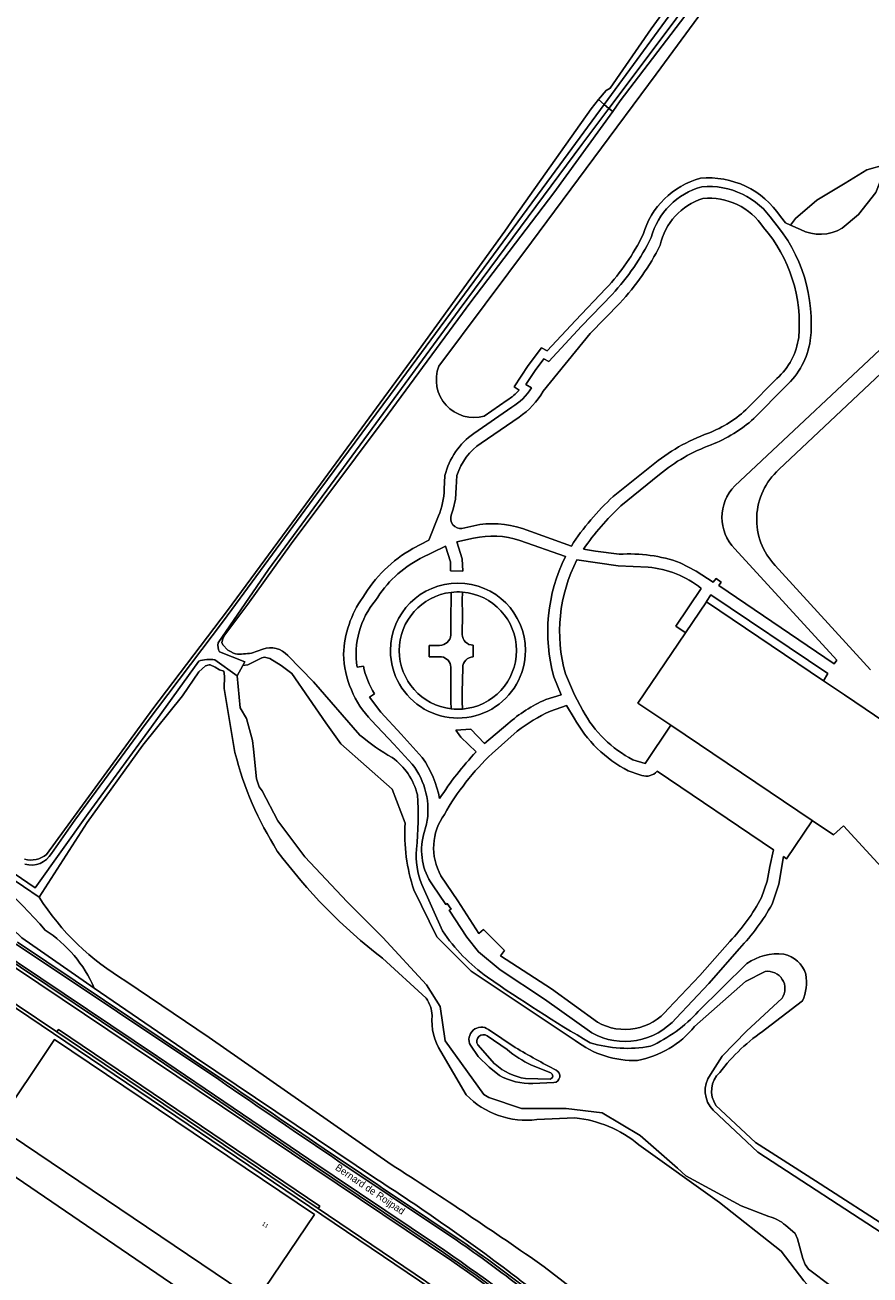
# Model space of a CAD drawing. Header units: metres. Extents: x 151448 to 154749, y 463108 to 465296.
# Tile 359 of 449: x 153544 to 153694, y 464640 to 464862. Entities that reach past the tile are written whole.
import ezdxf
from ezdxf.enums import TextEntityAlignment as Align

# ---------------------------------------------------------------- set-up
doc = ezdxf.new("R2010")
doc.units = ezdxf.units.M
for name, color, linetype, lineweight in [('B-PV-GK-KADEMUUR-G', 253, 'Continuous', 9), ('B-PV-GR-BEPLANTING_CULTUUR_BOSPLANTSOEN-GV', 253, 'Continuous', 9), ('B-PV-GR-BEPLANTING_CULTUUR_HEESTERS-GV', 253, 'Continuous', 9), ('B-PV-GR-BOS_LOOF-GV', 253, 'Continuous', 9), ('B-PV-GR-GRAS-GV', 253, 'Continuous', 9), ('B-PV-GR-GROENVOORZIENING-GV', 253, 'Continuous', 9), ('B-PV-GR-HAAG-GV', 253, 'Continuous', 9), ('B-PV-GW-TALUD_KRUIN-G', 253, 'Continuous', 9), ('B-PV-IE-TERREINAFSCHEIDING_KUNSTMATIG_HEKWERK-G', 253, 'Continuous', 9), ('B-PV-OG-BEBOUWING-GV', 1, 'Continuous', 9), ('B-PV-OG-BEBOUWING-T18', 2, 'Continuous', 9), ('B-PV-OG-TERREIN_BEGROEID-GV', 253, 'Continuous', 9), ('B-PV-OG-TERREIN_ERF-GV', 253, 'Continuous', 9), ('B-PV-OG-TERREIN_OEVER-GV', 253, 'Continuous', 9), ('B-PV-OG-TOPOGRAFIE-T18', 2, 'Continuous', 9), ('B-PV-OG-WATER-GV', 253, 'Continuous', 9), ('B-PV-OG-WATER_SLOOT-GV', 253, 'Continuous', 9), ('B-PV-VH-GESLOTENVERHARDING_ASFALT-GV', 253, 'Continuous', 9), ('B-PV-VH-HALFVERHARDING_GRASBETONSTEEN-GV', 253, 'Continuous', 9)]:
    doc.layers.add(name, color=color, linetype=linetype, lineweight=lineweight)
doc.styles.add('Drong', font='txt', dxfattribs={"height": 1.8})

msp = doc.modelspace()

# ---------------------------------------------------------------- linework, layer by layer
at = {"layer": 'B-PV-GK-KADEMUUR-G', "flags": 128}
msp.add_lwpolyline([(153519.96, 464672.794), (153593.238, 464622.83), (153598.294, 464619.579), (153601.866, 464617.189)], dxfattribs=at)
at = {"layer": 'B-PV-GR-BEPLANTING_CULTUUR_BOSPLANTSOEN-GV', "flags": 128}
for points in [[(153581.062, 464732.755), (153579.178, 464744.135), (153579.208, 464746.313), (153579.095, 464747.16), (153578.326, 464747.414), (153577.545, 464747.917), (153576.693, 464748.279), (153576.496, 464748.307), (153575.839, 464748.119), (153574.681, 464747.057), (153571.786, 464742.828), (153564.743, 464734.091), (153554.888, 464720.37), (153546.377, 464707.166)], [(153614.939, 464689.281), (153607.183, 464696.359)], [(153561.765, 464692.32), (153576.499, 464682.337), (153608.701, 464659.887)], [(153622.004, 464672.211), (153617.522, 464679.852)], [(153641.267, 464668.108), (153634.526, 464667.824)], [(153693.44, 464626.559), (153681.809, 464639.254), (153677.749, 464644.498), (153666.852, 464653.123), (153652.546, 464663.371)], [(153635.833, 464641.748), (153671.075, 464614.525), (153707.913, 464586.245), (153756.837, 464547.687), (153766.68, 464539.287), (153773.169, 464533.961), (153775.472, 464538.032), (153785.823, 464533.121), (153824.01, 464558.369), (153824.231, 464558.035), (153825.89, 464559.121), (153823.108, 464559.769), (153817.522, 464560.612), (153808.817, 464555.036)]]:
    msp.add_lwpolyline(points, dxfattribs=at)
at = {"layer": 'B-PV-GR-BEPLANTING_CULTUUR_BOSPLANTSOEN-GV'}
for points in [[(153588.563, 464715.348, -0.0787942), (153581.062, 464732.755)], [(153607.183, 464696.359, -0.0693731), (153588.563, 464715.348)], [(153546.377, 464707.166, 0.116558), (153561.765, 464692.32)], [(153615.976, 464686.224, 0.1426387), (153614.939, 464689.281)], [(153617.522, 464679.852, -0.1666787), (153615.976, 464686.224)], [(153634.526, 464667.824, -0.2377246), (153622.004, 464672.211)], [(153652.546, 464663.371, 0.1491573), (153641.267, 464668.108)], [(153608.701, 464659.887, -0.0102232), (153635.833, 464641.748)]]:
    msp.add_lwpolyline(points, format="xyb", dxfattribs=at)
at = {"layer": 'B-PV-GR-BEPLANTING_CULTUUR_HEESTERS-GV', "flags": 128}
msp.add_lwpolyline([(153688.582, 464825.565), (153691.483, 464827.989), (153694.515, 464831.927), (153695.944, 464835.477), (153696.28, 464836.883), (153692.957, 464835.9), (153689.101, 464833.555), (153684.102, 464830.516), (153680.337, 464827.303), (153679.448, 464826.148), (153681.22, 464825.348)], dxfattribs=at)
at = {"layer": 'B-PV-GR-BEPLANTING_CULTUUR_HEESTERS-GV'}
msp.add_lwpolyline([(153681.22, 464825.348, 0.2563177), (153688.582, 464825.565)], format="xyb", dxfattribs=at)
at = {"layer": 'B-PV-GR-BOS_LOOF-GV', "flags": 128}
for points in [[(153727.446, 464950.187), (153716.945, 464935.371), (153705.656, 464917.298), (153699.503, 464909.351), (153672.038, 464875.228), (153655.652, 464852.839), (153633.579, 464823.13), (153617.173, 464801.161)], [(153677.642, 464827.674), (153678.535, 464826.56), (153679.448, 464826.148), (153680.337, 464827.303), (153684.102, 464830.516), (153689.101, 464833.555), (153692.957, 464835.9), (153696.28, 464836.883), (153696.853, 464839.286), (153700.117, 464847.532), (153707.089, 464860.041), (153710.337, 464862.075), (153714.711, 464860.82), (153718.119, 464858.687), (153713.239, 464852.943), (153705.531, 464840.754), (153705.531, 464835.516), (153708.346, 464831.231), (153713.759, 464828.591), (153718.219, 464828.418), (153738.325, 464847.624), (153749.454, 464858.142), (153752.746, 464861.778)], [(153631.407, 464796.919), (153630.489, 464797.497), (153633.007, 464801.26), (153635.348, 464804.41), (153636.341, 464803.85), (153641.332, 464809.248), (153646.751, 464814.9)], [(153625.206, 464792.337), (153629.277, 464795.155)]]:
    msp.add_lwpolyline(points, dxfattribs=at)
at = {"layer": 'B-PV-GR-BOS_LOOF-GV'}
for points in [[(153653.328, 464824.45, -0.2627439), (153663.469, 464834.416)], [(153663.469, 464834.416, -0.2763051), (153677.642, 464827.674)], [(153646.751, 464814.9, 0.0737473), (153653.328, 464824.45)], [(153617.173, 464801.161, 0.6209286), (153625.206, 464792.337)], [(153629.277, 464795.155, 0.0739822), (153631.407, 464796.919)]]:
    msp.add_lwpolyline(points, format="xyb", dxfattribs=at)
at = {"layer": 'B-PV-GR-GRAS-GV', "flags": 128}
for points in [[(153465.585, 464742.146), (153519.527, 464718.121), (153534.92, 464708.007), (153543.342, 464699.992), (153556.159, 464691.095)], [(153629.259, 464680.202), (153625.718, 464682.634)], [(153624.053, 464681.034), (153626.998, 464677.685), (153627.117, 464677.596)], [(153636.981, 464676.067), (153633.549, 464677.46)], [(153632.491, 464675.072), (153636.885, 464674.99)]]:
    msp.add_lwpolyline(points, dxfattribs=at)
at = {"layer": 'B-PV-GR-GRAS-GV'}
for points in [[(153547.485, 464701.361, 0.0757373), (153529.785, 464716.563)], [(153556.159, 464691.095, 0.1446748), (153547.485, 464701.361)], [(153625.718, 464682.634, 0.7984076), (153624.053, 464681.034)], [(153633.549, 464677.46, -0.0609178), (153629.259, 464680.202)], [(153627.117, 464677.596, 0.1339484), (153632.491, 464675.072)], [(153636.885, 464674.99, 0.7258719), (153636.981, 464676.067)]]:
    msp.add_lwpolyline(points, format="xyb", dxfattribs=at)
at = {"layer": 'B-PV-GR-GROENVOORZIENING-GV'}
for points in [[(153663.91, 464830.858, 0.2684115), (153656.357, 464822.577)], [(153674.658, 464825.717, 0.2738292), (153663.91, 464830.858)], [(153680.876, 464806.255, 0.2038882), (153674.658, 464825.717)], [(153656.357, 464822.577, -0.0740865), (153649.195, 464812.342)], [(153677.026, 464799.001, 0.181176), (153680.876, 464806.255)], [(153635.627, 464796.716, -0.1105818), (153631.36, 464792.148)], [(153664.89, 464789.311, 0.1020191), (153671.9, 464793.798)], [(153624.649, 464787.545, 0.1700612), (153620.362, 464781.812)], [(153654.839, 464783.541, -0.0865395), (153664.89, 464789.311)], [(153640.628, 464769.332, -0.0631713), (153648.048, 464778.092)], [(153619.346, 464774.803, 0.544784), (153621.261, 464772.452)], [(153623.331, 464772.913, -0.137541), (153631.976, 464772.402)]]:
    msp.add_lwpolyline(points, format="xyb", dxfattribs=at)
at = {"layer": 'B-PV-GR-GROENVOORZIENING-GV', "flags": 128}
for points in [[(153649.195, 464812.342), (153643.938, 464806.92), (153635.627, 464796.716)], [(153671.9, 464793.798), (153677.026, 464799.001)], [(153631.36, 464792.148), (153624.649, 464787.545)], [(153648.048, 464778.092), (153654.839, 464783.541)], [(153620.362, 464781.812), (153620.249, 464779.709), (153620.109, 464777.629), (153619.692, 464775.846), (153619.346, 464774.803)], [(153621.261, 464772.452), (153623.331, 464772.913)], [(153631.976, 464772.402), (153640.628, 464769.332)]]:
    msp.add_lwpolyline(points, dxfattribs=at)
msp.add_lwpolyline([(153549.538, 464683.324), (153595.796, 464652.066), (153596.076, 464652.48), (153549.818, 464683.738)], close=True, dxfattribs=at)
at = {"layer": 'B-PV-GR-HAAG-GV', "flags": 128}
msp.add_lwpolyline([(153549.538, 464683.324), (153595.796, 464652.066), (153596.076, 464652.48), (153549.818, 464683.738)], close=True, dxfattribs=at)
at = {"layer": 'B-PV-GW-TALUD_KRUIN-G'}
for points in [[(153529.785, 464716.563, -0.0757373), (153547.485, 464701.361)], [(153547.485, 464701.361, -0.1446748), (153556.159, 464691.095)], [(153606.132, 464657.254, -0.0222376), (153632.545, 464638.615)], [(153641.113, 464626.192, 0.0215156), (153619.48, 464642.818)]]:
    msp.add_lwpolyline(points, format="xyb", dxfattribs=at)
at = {"layer": 'B-PV-GW-TALUD_KRUIN-G', "flags": 128}
for points in [[(153619.48, 464642.818), (153538.2, 464697.329)], [(153556.159, 464691.095), (153574.06, 464678.81), (153606.132, 464657.254)]]:
    msp.add_lwpolyline(points, dxfattribs=at)
at = {"layer": 'B-PV-IE-TERREINAFSCHEIDING_KUNSTMATIG_HEKWERK-G', "flags": 128}
for points in [[(153549.538, 464683.324), (153535.411, 464692.807), (153533.615, 464693.914)], [(153595.796, 464652.066), (153549.538, 464683.324)], [(153616.56, 464637.897), (153614.804, 464639.235), (153595.796, 464652.066)]]:
    msp.add_lwpolyline(points, dxfattribs=at)
at = {"layer": 'B-PV-OG-BEBOUWING-GV', "flags": 128}
msp.add_lwpolyline([(153697.944, 464736.934), (153688.99, 464742.963), (153685.252, 464745.485), (153664.529, 464759.466), (153660.825, 464753.984), (153652.418, 464741.54), (153658.219, 464737.632), (153683.287, 464720.746), (153687.041, 464718.217), (153688.838, 464719.827), (153724.315, 464681.179)], dxfattribs=at)
msp.add_lwpolyline([(153549.123, 464681.996), (153538.824, 464666.715), (153584.844, 464635.715), (153595.151, 464651.008)], close=True, dxfattribs=at)
at = {"layer": 'B-PV-OG-TERREIN_BEGROEID-GV', "flags": 128}
for points in [[(153750.268, 464983.765), (153738.137, 464967.634), (153729.124, 464954.815), (153728.801, 464954.406), (153716.074, 464938.268), (153701.953, 464918.948), (153688.81, 464900.793), (153677.015, 464885.614), (153664.914, 464868.673), (153649.298, 464848.105), (153647.945, 464846.238), (153637.505, 464831.838), (153622.807, 464812.574), (153608.212, 464792.662), (153591.024, 464769.707), (153583.34, 464759.047), (153579.28, 464753.615), (153578.904, 464752.911), (153578.761, 464752.249), (153578.901, 464751.819), (153579.773, 464750.921), (153580.252, 464750.645), (153580.829, 464750.383), (153581.169, 464750.22)], [(153617.173, 464801.161), (153633.579, 464823.13), (153655.652, 464852.839), (153672.038, 464875.228), (153699.503, 464909.351), (153705.656, 464917.298), (153716.945, 464935.371), (153727.446, 464950.187)], [(153754.134, 464860.505), (153762.625, 464875.256), (153761.881, 464875.976), (153752.746, 464861.778), (153749.454, 464858.142), (153738.325, 464847.624), (153718.219, 464828.418), (153713.759, 464828.591), (153708.346, 464831.231), (153705.531, 464835.516), (153705.531, 464840.754), (153713.239, 464852.943), (153718.119, 464858.687), (153714.711, 464860.82), (153710.337, 464862.075), (153707.089, 464860.041), (153700.117, 464847.532), (153696.853, 464839.286), (153696.28, 464836.883), (153695.944, 464835.477), (153694.515, 464831.927), (153691.483, 464827.989), (153688.582, 464825.565)], [(153669.581, 464779.962), (153698.994, 464807.605), (153704.166, 464812.656), (153710.265, 464818.712), (153751.018, 464856.646)], [(153681.22, 464825.348), (153679.448, 464826.148), (153678.535, 464826.56), (153677.642, 464827.674)], [(153646.751, 464814.9), (153641.332, 464809.248), (153636.341, 464803.85), (153635.348, 464804.41), (153633.007, 464801.26), (153630.489, 464797.497), (153631.407, 464796.919)], [(153633.588, 464797.317), (153632.593, 464797.944), (153634.233, 464800.395), (153635.763, 464802.454), (153636.638, 464801.961), (153642.424, 464808.22), (153647.841, 464813.869)], [(153678.614, 464797.641), (153672.94, 464791.891)], [(153629.277, 464795.155), (153625.206, 464792.337)], [(153623.363, 464789.236), (153630.094, 464793.896)], [(153618.123, 464779.392), (153618.227, 464781.804)], [(153656.235, 464781.994), (153649.398, 464776.418)], [(153612.573, 464768.878), (153615.387, 464770.372), (153617.094, 464774.647)], [(153642.782, 464768.778), (153644.891, 464768.395), (153649.119, 464767.863)], [(153659.913, 464766.377), (153662.7, 464764.871), (153665.758, 464762.91), (153666.283, 464763.589), (153667.149, 464762.948), (153666.757, 464762.34), (153687.151, 464748.496), (153687.612, 464749.129), (153669.578, 464768.85)], [(153584.009, 464750.352), (153586.016, 464751.094)], [(153590.397, 464749.957), (153594.957, 464745.293), (153603.18, 464735.838)], [(153612.467, 464730.722), (153609.199, 464734.264), (153605.25, 464738.464)], [(153546.377, 464707.166), (153529.67, 464718.532), (153509.672, 464731.731), (153529.785, 464716.563)], [(153614.432, 464718.202), (153615.005, 464720.075)], [(153666.232, 464670.328), (153673.203, 464663.77), (153683.866, 464656.996), (153697.937, 464647.913), (153704.321, 464653.807), (153724.901, 464672.86), (153720.513, 464677.715), (153724.266, 464681.134), (153724.315, 464681.179), (153688.838, 464719.827), (153687.041, 464718.217), (153683.287, 464720.746), (153683.248, 464720.688), (153678.742, 464713.98), (153678.182, 464714.35), (153677.365, 464709.47), (153676.17, 464705.928)], [(153614.123, 464709.432), (153617.784, 464701.195)], [(153644.261, 464683.166), (153635.896, 464689.141), (153627.996, 464694.32), (153624.166, 464697.487), (153622.09, 464700.104), (153619.011, 464704.891), (153619.318, 464705.081), (153618.658, 464706.056), (153618.388, 464705.872), (153616.021, 464709.382)], [(153523.87, 464700.369), (153533.615, 464693.914), (153535.411, 464692.807), (153549.538, 464683.324), (153549.818, 464683.738), (153596.076, 464652.48), (153595.796, 464652.066), (153614.804, 464639.235), (153616.56, 464637.897), (153618.112, 464637.836), (153640.718, 464621.789), (153664.04, 464605.468)], [(153542.547, 464699.197), (153578.408, 464675.214)], [(153556.159, 464691.095), (153543.342, 464699.992)], [(153616.515, 464645.299), (153593.932, 464660.479), (153567.125, 464678.663), (153538.169, 464698.029), (153537.947, 464698.177)], [(153619.48, 464642.818), (153538.2, 464697.329)], [(153538.2, 464697.329), (153619.48, 464642.818)], [(153670.395, 464698.118), (153664.98, 464691.91), (153659.181, 464685.771)], [(153663.094, 464686.958), (153671.71, 464695.437)], [(153556.159, 464691.095), (153574.06, 464678.81), (153606.132, 464657.254)], [(153606.132, 464657.254), (153574.06, 464678.81), (153556.159, 464691.095)], [(153608.701, 464659.887), (153576.499, 464682.337), (153561.765, 464692.32)], [(153681.535, 464688.803), (153675.029, 464683.797)], [(153779.675, 464530.777), (153773.169, 464533.961), (153766.68, 464539.287), (153756.837, 464547.687), (153707.913, 464586.245), (153671.075, 464614.525), (153635.833, 464641.748)]]:
    msp.add_lwpolyline(points, dxfattribs=at)
at = {"layer": 'B-PV-OG-TERREIN_BEGROEID-GV'}
for points in [[(153663.469, 464834.416, 0.2627439), (153653.328, 464824.45)], [(153677.642, 464827.674, 0.2763051), (153663.469, 464834.416)], [(153654.735, 464823.913, -0.2627199), (153663.737, 464832.934)], [(153663.737, 464832.934, -0.2738641), (153676.394, 464826.842)], [(153676.394, 464826.842, -0.2092233), (153682.934, 464805.677)], [(153688.582, 464825.565, -0.2563177), (153681.22, 464825.348)], [(153653.328, 464824.45, -0.0737473), (153646.751, 464814.9)], [(153647.841, 464813.869, 0.074635), (153654.735, 464823.913)], [(153682.934, 464805.677, -0.1699677), (153678.614, 464797.641)], [(153625.206, 464792.337, -0.6209286), (153617.173, 464801.161)], [(153631.407, 464796.919, -0.0739822), (153629.277, 464795.155)], [(153630.094, 464793.896, 0.1138086), (153633.588, 464797.317)], [(153672.94, 464791.891, -0.0922223), (153665.369, 464787.243)], [(153618.227, 464781.804, -0.1852141), (153623.363, 464789.236)], [(153665.369, 464787.243, 0.0843594), (153656.235, 464781.994)], [(153617.094, 464774.647, 0.0904095), (153618.123, 464779.392)], [(153669.578, 464768.85, -0.413337), (153669.581, 464779.962)], [(153649.398, 464776.418, 0.055272), (153642.782, 464768.778)], [(153603.688, 464760.194, -0.1330186), (153612.573, 464768.878)], [(153649.119, 464767.863, -0.1030316), (153659.913, 464766.377)], [(153600.3, 464750.19, -0.1469462), (153603.688, 464760.194)], [(153581.169, 464750.22, 0.0387796), (153584.009, 464750.352)], [(153586.016, 464751.094, -0.2992887), (153590.397, 464749.957)], [(153605.25, 464738.464, -0.1885029), (153600.3, 464750.19)], [(153603.18, 464735.838, 0.0437203), (153608.897, 464731.9)], [(153608.897, 464731.9, -0.1765859), (153613.358, 464725.302)], [(153615.005, 464720.075, 0.2143544), (153612.467, 464730.722)], [(153613.358, 464725.302, -0.0447706), (153613.193, 464715.673)], [(153616.021, 464709.382, -0.2164414), (153614.432, 464718.202)], [(153529.785, 464716.563, -0.0757373), (153547.485, 464701.361)], [(153613.193, 464715.673, 0.1132584), (153614.123, 464709.432)], [(153561.765, 464692.32, -0.116558), (153546.377, 464707.166)], [(153676.17, 464705.928, -0.0635445), (153670.395, 464698.118)], [(153547.485, 464701.361, -0.1446748), (153556.159, 464691.095)], [(153617.784, 464701.195, 0.0851013), (153625.77, 464693.011)], [(153671.71, 464695.437, -0.176762), (153678.229, 464697.099)], [(153678.229, 464697.099, -0.2801225), (153682.12, 464693.528)], [(153625.77, 464693.011, 0.0180518), (153643.943, 464681.414)], [(153682.12, 464693.528, -0.149354), (153681.535, 464688.803)], [(153659.181, 464685.771, -0.3536937), (153644.261, 464683.166)], [(153654.612, 464680.778, 0.1038793), (153663.094, 464686.958)], [(153675.029, 464683.797, 0.0820752), (153666.91, 464676.148)], [(153643.943, 464681.414, 0.119395), (153654.612, 464680.778)], [(153578.408, 464675.214, 0.0032994), (153620.697, 464646.659)], [(153666.91, 464676.148, 0.377544), (153666.232, 464670.328)], [(153635.833, 464641.748, 0.0102232), (153608.701, 464659.887)], [(153606.132, 464657.254, -0.0222376), (153632.545, 464638.615)], [(153632.545, 464638.615, 0.0222376), (153606.132, 464657.254)], [(153620.697, 464646.659, -0.0135801), (153632.156, 464638.299)], [(153639.218, 464628.505, 0.0202769), (153616.515, 464645.299)], [(153641.113, 464626.192, 0.0215156), (153619.48, 464642.818)], [(153619.48, 464642.818, -0.0215156), (153641.113, 464626.192)]]:
    msp.add_lwpolyline(points, format="xyb", dxfattribs=at)
at = {"layer": 'B-PV-OG-TERREIN_ERF-GV', "flags": 128}
for points in [[(153645.456, 464848.334), (153646.78, 464849.933), (153647.507, 464850.389), (153654.739, 464860.846), (153666.2, 464876.67)], [(153751.018, 464856.646), (153710.265, 464818.712), (153704.166, 464812.656), (153698.994, 464807.605), (153669.581, 464779.962)], [(153547.698, 464714.74), (153566.549, 464740.542), (153579.73, 464757.919), (153593.592, 464776.754), (153612.8, 464802.873), (153628.839, 464825.053), (153630.558, 464827.508), (153644.135, 464846.739), (153645.456, 464848.334)], [(153647.841, 464813.869), (153642.424, 464808.22), (153636.638, 464801.961), (153635.763, 464802.454), (153634.233, 464800.395), (153632.593, 464797.944), (153633.588, 464797.317)], [(153635.627, 464796.716), (153643.938, 464806.92), (153649.195, 464812.342)], [(153703.517, 464807.468), (153677.368, 464782.856)], [(153677.368, 464782.856), (153703.517, 464807.468)], [(153677.026, 464799.001), (153671.9, 464793.798)], [(153672.94, 464791.891), (153678.614, 464797.641)], [(153630.094, 464793.896), (153623.363, 464789.236)], [(153624.649, 464787.545), (153631.36, 464792.148)], [(153663.622, 464761.807), (153659.112, 464755.155), (153660.768, 464754.023), (153660.825, 464753.984), (153664.529, 464759.466), (153664.537, 464759.522), (153665.346, 464760.7), (153686.009, 464746.757), (153685.252, 464745.485), (153688.99, 464742.963), (153697.944, 464736.934), (153696.967, 464735.483), (153699.206, 464733.975), (153700.203, 464735.409), (153703.54, 464733.162), (153708.374, 464737.596), (153708.341, 464737.633), (153706.84, 464739.314), (153756.111, 464784.643), (153748.679, 464792.779), (153736.342, 464781.474)], [(153654.839, 464783.541), (153648.048, 464778.092)], [(153618.227, 464781.804), (153618.123, 464779.392)], [(153619.346, 464774.803), (153619.692, 464775.846), (153620.109, 464777.629), (153620.249, 464779.709), (153620.362, 464781.812)], [(153649.398, 464776.418), (153656.235, 464781.994)], [(153617.094, 464774.647), (153615.387, 464770.372), (153612.573, 464768.878)], [(153623.331, 464772.913), (153621.261, 464772.452)], [(153640.628, 464769.332), (153631.976, 464772.402)], [(153623.312, 464770.728), (153620.33, 464770.062), (153621.296, 464767.05), (153621.382, 464764.906), (153619.245, 464764.951), (153619.23, 464766.549), (153618.344, 464769.315), (153613.838, 464767.119)], [(153613.838, 464767.119), (153618.344, 464769.315), (153619.23, 464766.549), (153619.245, 464764.951), (153621.382, 464764.906), (153621.296, 464767.05), (153620.33, 464770.062), (153623.312, 464770.728)], [(153639.575, 464767.472), (153631.494, 464770.325)], [(153631.494, 464770.325), (153639.575, 464767.472)], [(153649.119, 464767.863), (153644.891, 464768.395), (153642.782, 464768.778)], [(153669.578, 464768.85), (153687.612, 464749.129), (153687.151, 464748.496), (153666.757, 464762.34), (153667.149, 464762.948), (153666.283, 464763.589), (153665.758, 464762.91), (153662.7, 464764.871), (153659.913, 464766.377)], [(153654.229, 464765.583), (153648.9, 464765.805), (153641.611, 464766.876)], [(153641.611, 464766.876), (153648.9, 464765.805), (153654.229, 464765.583)], [(153676.705, 464765.907), (153693.572, 464747.44)], [(153693.572, 464747.44), (153676.705, 464765.907)], [(153619.335, 464761.128), (153619.333, 464759.775), (153619.304, 464757.266), (153619.304, 464753.583)], [(153619.304, 464753.583), (153619.304, 464757.266), (153619.333, 464759.775), (153619.335, 464761.128)], [(153621.305, 464753.695), (153621.33, 464757.264), (153621.317, 464759.772), (153621.339, 464761.165)], [(153621.339, 464761.165), (153621.317, 464759.772), (153621.33, 464757.264), (153621.305, 464753.695)], [(153651.529, 464731.502), (153653.704, 464730.842), (153658.219, 464737.632), (153652.418, 464741.54), (153660.825, 464753.984), (153660.768, 464754.023), (153659.112, 464755.155), (153663.622, 464761.807)], [(153617.281, 464751.749), (153615.435, 464751.741), (153615.424, 464749.737), (153617.625, 464749.728)], [(153617.625, 464749.728), (153615.424, 464749.737), (153615.435, 464751.741), (153617.281, 464751.749)], [(153623.24, 464749.713), (153623.245, 464751.765)], [(153623.245, 464751.765), (153623.24, 464749.713)], [(153602.694, 464747.868), (153603.822, 464748.081)], [(153603.822, 464748.081), (153602.694, 464747.868)], [(153619.307, 464747.883), (153619.294, 464743.47), (153619.306, 464741.797), (153619.345, 464740.514)], [(153619.345, 464740.514), (153619.306, 464741.797), (153619.294, 464743.47), (153619.307, 464747.883)], [(153621.358, 464740.479), (153621.299, 464741.797), (153621.318, 464743.461), (153621.386, 464747.781)], [(153621.386, 464747.781), (153621.318, 464743.461), (153621.299, 464741.797), (153621.358, 464740.479)], [(153636.087, 464742.165), (153638.832, 464742.991), (153637.532, 464746.172)], [(153637.532, 464746.172), (153638.832, 464742.991), (153636.087, 464742.165)], [(153639.562, 464746.726), (153641.192, 464743.017), (153642.687, 464740.2)], [(153642.687, 464740.2), (153641.192, 464743.017), (153639.562, 464746.726)], [(153605.787, 464743.185), (153604.877, 464742.591), (153606.877, 464739.918), (153610.49, 464736.039), (153614.23, 464731.871)], [(153614.23, 464731.871), (153610.49, 464736.039), (153606.877, 464739.918), (153604.877, 464742.591), (153605.787, 464743.185)], [(153641.111, 464738.877), (153639.746, 464741.105), (153636.904, 464740.075)], [(153636.904, 464740.075), (153639.746, 464741.105), (153641.111, 464738.877)], [(153605.25, 464738.464), (153609.199, 464734.264), (153612.467, 464730.722)], [(153623.778, 464732.906), (153621.028, 464735.516), (153620.161, 464736.725), (153622.8, 464736.924), (153625.26, 464734.354), (153629.388, 464737.875)], [(153629.388, 464737.875), (153625.26, 464734.354), (153622.8, 464736.924), (153620.161, 464736.725), (153621.028, 464735.516), (153623.778, 464732.906)], [(153676.17, 464705.928), (153677.365, 464709.47), (153678.182, 464714.35), (153678.742, 464713.98), (153683.248, 464720.688), (153683.287, 464720.746), (153658.219, 464737.632), (153653.704, 464730.842), (153651.529, 464731.502)], [(153631.054, 464736.58), (153626.587, 464732.61)], [(153626.587, 464732.61), (153631.054, 464736.58)], [(153652.763, 464728.859), (153650.698, 464729.523)], [(153650.698, 464729.523), (153652.763, 464728.859)], [(153674.296, 464707.106), (153675.322, 464709.996), (153675.74, 464712.617), (153676.418, 464715.54), (153655.832, 464729.456), (153655.538, 464729.195)], [(153655.538, 464729.195), (153655.832, 464729.456), (153676.418, 464715.54), (153675.74, 464712.617), (153675.322, 464709.996), (153674.296, 464707.106)], [(153615.005, 464720.075), (153614.432, 464718.202)], [(153617.534, 464710.963), (153620.532, 464706.529), (153624.258, 464700.742), (153625.07, 464701.462), (153628.765, 464697.726), (153628.07, 464696.795), (153637.128, 464690.942), (153645.232, 464685.077)], [(153645.232, 464685.077), (153637.128, 464690.942), (153628.07, 464696.795), (153628.765, 464697.726), (153625.07, 464701.462), (153624.258, 464700.742), (153620.532, 464706.529), (153617.534, 464710.963)], [(153616.021, 464709.382), (153618.388, 464705.872), (153618.658, 464706.056), (153619.318, 464705.081), (153619.011, 464704.891), (153622.09, 464700.104), (153624.166, 464697.487), (153627.996, 464694.32), (153635.896, 464689.141), (153644.261, 464683.166)], [(153657.752, 464687.412), (153663.392, 464693.336), (153668.709, 464699.353)], [(153668.709, 464699.353), (153663.392, 464693.336), (153657.752, 464687.412)], [(153659.181, 464685.771), (153664.98, 464691.91), (153670.395, 464698.118)]]:
    msp.add_lwpolyline(points, dxfattribs=at)
at = {"layer": 'B-PV-OG-TERREIN_ERF-GV'}
for points in [[(153663.737, 464832.934, 0.2627199), (153654.735, 464823.913)], [(153676.394, 464826.842, 0.2738641), (153663.737, 464832.934)], [(153656.357, 464822.577, -0.2684115), (153663.91, 464830.858)], [(153663.91, 464830.858, -0.2738292), (153674.658, 464825.717)], [(153674.658, 464825.717, -0.2038882), (153680.876, 464806.255)], [(153682.934, 464805.677, 0.2092233), (153676.394, 464826.842)], [(153654.735, 464823.913, -0.074635), (153647.841, 464813.869)], [(153649.195, 464812.342, 0.0740865), (153656.357, 464822.577)], [(153680.876, 464806.255, -0.181176), (153677.026, 464799.001)], [(153678.614, 464797.641, 0.1699677), (153682.934, 464805.677)], [(153633.588, 464797.317, -0.1138086), (153630.094, 464793.896)], [(153631.36, 464792.148, 0.1105818), (153635.627, 464796.716)], [(153671.9, 464793.798, -0.1020191), (153664.89, 464789.311)], [(153665.369, 464787.243, 0.0922223), (153672.94, 464791.891)], [(153623.363, 464789.236, 0.1852141), (153618.227, 464781.804)], [(153620.362, 464781.812, -0.1700612), (153624.649, 464787.545)], [(153664.89, 464789.311, 0.0865395), (153654.839, 464783.541)], [(153656.235, 464781.994, -0.0843594), (153665.369, 464787.243)], [(153677.368, 464782.856, 0.4233296), (153676.705, 464765.907)], [(153676.705, 464765.907, -0.4233296), (153677.368, 464782.856)], [(153618.123, 464779.392, -0.0904095), (153617.094, 464774.647)], [(153669.581, 464779.962, 0.413337), (153669.578, 464768.85)], [(153648.048, 464778.092, 0.0631713), (153640.628, 464769.332)], [(153621.261, 464772.452, -0.544784), (153619.346, 464774.803)], [(153642.782, 464768.778, -0.055272), (153649.398, 464776.418)], [(153631.976, 464772.402, 0.137541), (153623.331, 464772.913)], [(153631.494, 464770.325, 0.1330992), (153623.312, 464770.728)], [(153623.312, 464770.728, -0.1330992), (153631.494, 464770.325)], [(153612.573, 464768.878, 0.1330186), (153603.688, 464760.194)], [(153659.913, 464766.377, 0.1030316), (153649.119, 464767.863)], [(153613.838, 464767.119, 0.1317578), (153605.966, 464759.705)], [(153605.966, 464759.705, -0.1317578), (153613.838, 464767.119)], [(153637.532, 464746.172, -0.1852095), (153639.575, 464767.472)], [(153639.575, 464767.472, 0.1852095), (153637.532, 464746.172)], [(153641.611, 464766.876, 0.1881415), (153639.562, 464746.726)], [(153639.562, 464746.726, -0.1881415), (153641.611, 464766.876)], [(153663.622, 464761.807, 0.1511822), (153654.229, 464765.583)], [(153654.229, 464765.583, -0.1511822), (153663.622, 464761.807)], [(153608.599, 464750.829, -1), (153632.499, 464750.829)], [(153632.499, 464750.829, 1), (153608.599, 464750.829)], [(153619.345, 464740.514, -0.8910449), (153619.335, 464761.128)], [(153619.335, 464761.128, 0.8910449), (153619.345, 464740.514)], [(153621.339, 464761.165, 0.0484051), (153619.335, 464761.128)], [(153619.335, 464761.128, -0.0484051), (153621.339, 464761.165)], [(153621.358, 464740.479, 0.9240549), (153621.339, 464761.165)], [(153621.339, 464761.165, -0.9240549), (153621.358, 464740.479)], [(153603.688, 464760.194, 0.1469462), (153600.3, 464750.19)], [(153605.966, 464759.705, 0.2164575), (153602.694, 464747.868)], [(153602.694, 464747.868, -0.2164575), (153605.966, 464759.705)], [(153619.304, 464753.583, -0.3829227), (153617.281, 464751.749)], [(153617.281, 464751.749, 0.3829227), (153619.304, 464753.583)], [(153623.245, 464751.765, -0.4), (153621.305, 464753.695)], [(153621.305, 464753.695, 0.4), (153623.245, 464751.765)], [(153600.3, 464750.19, 0.1885029), (153605.25, 464738.464)], [(153632.499, 464750.829, -1.0000837), (153608.599, 464750.829)], [(153608.599, 464750.829, 1.0000837), (153632.499, 464750.829)], [(153603.822, 464748.081, 0.0986625), (153605.787, 464743.185)], [(153605.787, 464743.185, -0.0986625), (153603.822, 464748.081)], [(153617.625, 464749.728, -0.350155), (153619.307, 464747.883)], [(153619.307, 464747.883, 0.350155), (153617.625, 464749.728)], [(153621.386, 464747.781, -0.3998879), (153623.24, 464749.713)], [(153623.24, 464749.713, 0.3998879), (153621.386, 464747.781)], [(153629.388, 464737.875, -0.0734388), (153636.087, 464742.165)], [(153636.087, 464742.165, 0.0734388), (153629.388, 464737.875)], [(153619.345, 464740.514, 0.0481809), (153621.358, 464740.479)], [(153621.358, 464740.479, -0.0481809), (153619.345, 464740.514)], [(153636.904, 464740.075, 0.0621364), (153631.054, 464736.58)], [(153631.054, 464736.58, -0.0621364), (153636.904, 464740.075)], [(153650.698, 464729.523, -0.1461914), (153641.111, 464738.877)], [(153641.111, 464738.877, 0.1461914), (153650.698, 464729.523)], [(153642.687, 464740.2, 0.1522235), (153651.529, 464731.502)], [(153651.529, 464731.502, -0.1522235), (153642.687, 464740.2)], [(153617.293, 464724.62, -0.0469204), (153623.778, 464732.906)], [(153623.778, 464732.906, 0.0469204), (153617.293, 464724.62)], [(153626.587, 464732.61, 0.074078), (153618.141, 464721.834)], [(153618.141, 464721.834, -0.074078), (153626.587, 464732.61)], [(153612.467, 464730.722, -0.2143544), (153615.005, 464720.075)], [(153614.23, 464731.871, -0.1121012), (153617.293, 464724.62)], [(153617.293, 464724.62, 0.1121012), (153614.23, 464731.871)], [(153655.538, 464729.195, -0.2933523), (153652.763, 464728.859)], [(153652.763, 464728.859, 0.2933523), (153655.538, 464729.195)], [(153618.141, 464721.834, 0.2913264), (153617.534, 464710.963)], [(153617.534, 464710.963, -0.2913264), (153618.141, 464721.834)], [(153614.432, 464718.202, 0.2164414), (153616.021, 464709.382)], [(153543.79, 464713.894, 0.2431093), (153547.698, 464714.74)], [(153668.709, 464699.353, 0.0685109), (153674.296, 464707.106)], [(153674.296, 464707.106, -0.0685109), (153668.709, 464699.353)], [(153670.395, 464698.118, 0.0635445), (153676.17, 464705.928)], [(153644.261, 464683.166, 0.3536937), (153659.181, 464685.771)], [(153645.232, 464685.077, 0.3703558), (153657.752, 464687.412)], [(153657.752, 464687.412, -0.3703558), (153645.232, 464685.077)]]:
    msp.add_lwpolyline(points, format="xyb", dxfattribs=at)
at = {"layer": 'B-PV-OG-TERREIN_ERF-GV', "flags": 128}
for points in [[(153664.529, 464759.466), (153685.252, 464745.485), (153686.009, 464746.757), (153665.346, 464760.7), (153664.537, 464759.522)], [(153533.615, 464693.914), (153519.561, 464673.061), (153519.96, 464672.794), (153533.747, 464693.249), (153615.91, 464637.777), (153608.891, 464627.439), (153609.283, 464627.159), (153609.625, 464627.653), (153616.56, 464637.897), (153614.804, 464639.235), (153595.796, 464652.066), (153549.538, 464683.324), (153535.411, 464692.807)], [(153519.96, 464672.794), (153593.238, 464622.83), (153598.294, 464619.579), (153601.866, 464617.189), (153606.898, 464624.52), (153608.891, 464627.439), (153615.91, 464637.777), (153533.747, 464693.249)], [(153549.123, 464681.996), (153595.151, 464651.008), (153584.844, 464635.715), (153538.824, 464666.715)]]:
    msp.add_lwpolyline(points, close=True, dxfattribs=at)
at = {"layer": 'B-PV-OG-TERREIN_OEVER-GV', "flags": 128}
msp.add_lwpolyline([(153646.78, 464849.933), (153645.456, 464848.334), (153646.444, 464847.502), (153659.22, 464864.915), (153684.352, 464898.701), (153707.569, 464929.365), (153728.911, 464957.922), (153740.21, 464973.539), (153749.525, 464986.878), (153748.619, 464987.328), (153738.404, 464972.884), (153737.092, 464971.446), (153728.928, 464959.677), (153714.993, 464941.053), (153697.488, 464918.738), (153681.669, 464897.081), (153666.2, 464876.67), (153654.739, 464860.846), (153647.507, 464850.389)], close=True, dxfattribs=at)
for points in [[(153647.29, 464846.789), (153647.945, 464846.238), (153649.298, 464848.105), (153664.914, 464868.673), (153677.015, 464885.614), (153688.81, 464900.793), (153701.953, 464918.948), (153716.074, 464938.268), (153728.801, 464954.406), (153729.124, 464954.815), (153738.137, 464967.634), (153750.268, 464983.765)], [(153675.343, 464884.669), (153658.311, 464861.456), (153647.29, 464846.789)], [(153548.581, 464714.922), (153552.7, 464720.801), (153565.317, 464737.985), (153579.019, 464756.096), (153594.891, 464777.674), (153609.772, 464797.738), (153637.118, 464834.792), (153646.444, 464847.502), (153645.456, 464848.334), (153644.135, 464846.739), (153630.558, 464827.508), (153628.839, 464825.053), (153612.8, 464802.873), (153593.592, 464776.754), (153579.73, 464757.919), (153566.549, 464740.542), (153547.698, 464714.74)], [(153581.169, 464750.22), (153580.829, 464750.383), (153580.252, 464750.645), (153579.773, 464750.921), (153578.901, 464751.819), (153578.761, 464752.249), (153578.904, 464752.911), (153579.28, 464753.615), (153583.34, 464759.047), (153591.024, 464769.707), (153608.212, 464792.662), (153622.807, 464812.574), (153637.505, 464831.838), (153647.945, 464846.238), (153647.29, 464846.789), (153642.497, 464840.411), (153620.781, 464811.124), (153605.376, 464790.136), (153586.975, 464765.145), (153578.095, 464752.182)], [(153578.313, 464750.574), (153582.784, 464748.819), (153582.432, 464748.166), (153583.331, 464748.319), (153585.845, 464749.522), (153586.297, 464749.646), (153587.248, 464749.437), (153589.218, 464748.211), (153591.114, 464746.743), (153597.135, 464738.048), (153599.8, 464734.324), (153608.895, 464726.321)], [(153586.016, 464751.094), (153584.009, 464750.352)], [(153603.18, 464735.838), (153594.957, 464745.293), (153590.397, 464749.957)], [(153574.642, 464748.952), (153566.273, 464737.329), (153555.071, 464721.994), (153545.676, 464708.814), (153527.019, 464721.502), (153511.456, 464731.495), (153503.693, 464736.661), (153503.327, 464736.011), (153509.672, 464731.731), (153529.67, 464718.532), (153546.377, 464707.166), (153554.888, 464720.37), (153564.743, 464734.091), (153571.786, 464742.828), (153574.681, 464747.057), (153575.839, 464748.119), (153576.496, 464748.307), (153576.693, 464748.279), (153577.545, 464747.917), (153578.326, 464747.414), (153579.095, 464747.16), (153579.208, 464746.313), (153579.178, 464744.135), (153581.062, 464732.755)], [(153675.572, 464650.657), (153670.694, 464652.538), (153660.893, 464657.864), (153659.429, 464659.228), (153652.787, 464664.997), (153646.061, 464668.999), (153639.679, 464669.79), (153631.796, 464669.787), (153625.994, 464671.692), (153625.157, 464672.234), (153618.311, 464681.735), (153617.427, 464687.84), (153614.961, 464691.683), (153607.266, 464700.03), (153600.947, 464706.34), (153593.438, 464714.328), (153588.682, 464720.695), (153585.875, 464725.996), (153585.345, 464726.709), (153584.887, 464728.148), (153584.366, 464733.388), (153584.184, 464734.921), (153583.119, 464738.795), (153581.996, 464740.695), (153581.468, 464746.376), (153577.497, 464749.172)], [(153608.895, 464726.321), (153611.209, 464720.276)], [(153612.752, 464708.474), (153616.791, 464700.177), (153622.897, 464694.076), (153641.319, 464681.822)], [(153617.784, 464701.195), (153614.123, 464709.432)], [(153607.183, 464696.359), (153614.939, 464689.281)], [(153671.71, 464695.437), (153663.094, 464686.958)], [(153662.43, 464684.258), (153671.45, 464692.245), (153674.937, 464694.018)], [(153677.931, 464689.288), (153671.61, 464683.484), (153667.323, 464679.049), (153665.271, 464675.795)], [(153675.029, 464683.797), (153681.535, 464688.803)], [(153630.672, 464680.566), (153625.944, 464683.76)], [(153625.718, 464682.634), (153629.259, 464680.202)], [(153617.522, 464679.852), (153622.004, 464672.211)], [(153622.762, 464680.96), (153624.144, 464679.002), (153626.062, 464677.073), (153627.887, 464675.59)], [(153627.117, 464677.596), (153626.998, 464677.685), (153624.053, 464681.034)], [(153633.549, 464677.46), (153636.981, 464676.067)], [(153636.885, 464674.99), (153632.491, 464675.072)], [(153633.798, 464674.185), (153637.548, 464674.352)], [(153665.751, 464669.454), (153673.646, 464662.031), (153696.853, 464646.912), (153697.937, 464647.913), (153683.866, 464656.996), (153673.203, 464663.77), (153666.232, 464670.328)], [(153634.526, 464667.824), (153641.267, 464668.108)], [(153652.546, 464663.371), (153666.852, 464653.123), (153677.749, 464644.498), (153681.809, 464639.254), (153693.44, 464626.559)], [(153686.678, 464638.287), (153682.594, 464641.343), (153682.046, 464642.165), (153681.594, 464643.242), (153680.688, 464646.726), (153680.272, 464647.672), (153678.539, 464649.097)]]:
    msp.add_lwpolyline(points, dxfattribs=at)
at = {"layer": 'B-PV-OG-TERREIN_OEVER-GV'}
for points in [[(153578.095, 464752.182, 0.1764101), (153578.313, 464750.574)], [(153584.009, 464750.352, -0.0387796), (153581.169, 464750.22)], [(153590.397, 464749.957, 0.2992887), (153586.016, 464751.094)], [(153577.497, 464749.172, 0.1155216), (153574.642, 464748.952)], [(153608.897, 464731.9, -0.0437203), (153603.18, 464735.838)], [(153581.062, 464732.755, 0.0787942), (153588.563, 464715.348)], [(153613.358, 464725.302, 0.1765859), (153608.897, 464731.9)], [(153613.193, 464715.673, 0.0447706), (153613.358, 464725.302)], [(153611.209, 464720.276, 0.0978538), (153612.752, 464708.474)], [(153547.698, 464714.74, -0.2431093), (153543.79, 464713.894)], [(153543.886, 464713.013, 0.3434938), (153548.581, 464714.922)], [(153588.563, 464715.348, 0.0693731), (153607.183, 464696.359)], [(153614.123, 464709.432, -0.1132584), (153613.193, 464715.673)], [(153625.77, 464693.011, -0.0851013), (153617.784, 464701.195)], [(153678.229, 464697.099, 0.176762), (153671.71, 464695.437)], [(153682.12, 464693.528, 0.2801225), (153678.229, 464697.099)], [(153643.943, 464681.414, -0.0180518), (153625.77, 464693.011)], [(153674.937, 464694.018, -0.6521888), (153677.931, 464689.288)], [(153681.535, 464688.803, 0.149354), (153682.12, 464693.528)], [(153614.939, 464689.281, -0.1426387), (153615.976, 464686.224)], [(153615.976, 464686.224, 0.1666787), (153617.522, 464679.852)], [(153663.094, 464686.958, -0.1038793), (153654.612, 464680.778)], [(153625.944, 464683.76, 0.7943046), (153622.762, 464680.96)], [(153652.361, 464678.288, 0.1766168), (153662.43, 464684.258)], [(153666.91, 464676.148, -0.0820752), (153675.029, 464683.797)], [(153624.053, 464681.034, -0.7984076), (153625.718, 464682.634)], [(153641.319, 464681.822, 0.1767601), (153652.361, 464678.288)], [(153654.612, 464680.778, -0.119395), (153643.943, 464681.414)], [(153629.259, 464680.202, 0.0609178), (153633.549, 464677.46)], [(153637.952, 464676.538, -0.0094565), (153630.672, 464680.566)], [(153632.491, 464675.072, -0.1339484), (153627.117, 464677.596)], [(153627.887, 464675.59, 0.1249044), (153633.798, 464674.185)], [(153636.981, 464676.067, -0.7258719), (153636.885, 464674.99)], [(153637.548, 464674.352, 0.7437831), (153637.952, 464676.538)], [(153665.271, 464675.795, 0.3705934), (153665.751, 464669.454)], [(153666.232, 464670.328, -0.377544), (153666.91, 464676.148)], [(153622.004, 464672.211, 0.2377246), (153634.526, 464667.824)], [(153641.267, 464668.108, -0.1491573), (153652.546, 464663.371)], [(153678.539, 464649.097, 0.128466), (153675.572, 464650.657)]]:
    msp.add_lwpolyline(points, format="xyb", dxfattribs=at)
at = {"layer": 'B-PV-OG-WATER-GV', "flags": 128}
for points in [[(153611.209, 464720.276), (153608.895, 464726.321), (153599.8, 464734.324), (153597.135, 464738.048), (153591.114, 464746.743), (153589.218, 464748.211), (153587.248, 464749.437), (153586.297, 464749.646), (153585.845, 464749.522), (153583.331, 464748.319), (153582.432, 464748.166), (153581.468, 464746.376), (153581.996, 464740.695), (153583.119, 464738.795), (153584.184, 464734.921), (153584.366, 464733.388), (153584.887, 464728.148), (153585.345, 464726.709), (153585.875, 464725.996), (153588.682, 464720.695), (153593.438, 464714.328), (153600.947, 464706.34), (153607.266, 464700.03), (153614.961, 464691.683), (153617.427, 464687.84), (153618.311, 464681.735), (153625.157, 464672.234), (153625.994, 464671.692), (153631.796, 464669.787), (153639.679, 464669.79), (153646.061, 464668.999), (153652.787, 464664.997), (153659.429, 464659.228), (153660.893, 464657.864), (153670.694, 464652.538), (153675.572, 464650.657)], [(153593.238, 464622.83), (153519.96, 464672.794), (153519.561, 464673.061), (153518.678, 464673.651), (153518.286, 464673.914), (153517.048, 464674.742), (153497.622, 464693.356), (153495.302, 464695.58), (153492.927, 464697.772), (153486.593, 464703.884), (153477.342, 464710.166), (153467.779, 464716.744), (153457.285, 464723.93)], [(153641.319, 464681.822), (153622.897, 464694.076), (153616.791, 464700.177), (153612.752, 464708.474)], [(153674.937, 464694.018), (153671.45, 464692.245), (153662.43, 464684.258)], [(153665.271, 464675.795), (153667.323, 464679.049), (153671.61, 464683.484), (153677.931, 464689.288)], [(153625.944, 464683.76), (153630.672, 464680.566)], [(153627.887, 464675.59), (153626.062, 464677.073), (153624.144, 464679.002), (153622.762, 464680.96)], [(153637.548, 464674.352), (153633.798, 464674.185)], [(153794.039, 464567.283), (153790.726, 464569.759), (153770.456, 464593.798), (153767.25, 464596.205), (153752.742, 464606.147), (153739.157, 464616.367), (153727.527, 464624.694), (153720.423, 464630.516), (153719.63, 464630.948), (153704.746, 464637.924), (153696.652, 464646.727), (153696.853, 464646.912), (153673.646, 464662.031), (153665.751, 464669.454)], [(153678.539, 464649.097), (153680.272, 464647.672), (153680.688, 464646.726), (153681.594, 464643.242), (153682.046, 464642.165), (153682.594, 464641.343), (153686.678, 464638.287)]]:
    msp.add_lwpolyline(points, dxfattribs=at)
at = {"layer": 'B-PV-OG-WATER-GV'}
for points in [[(153612.752, 464708.474, -0.0978538), (153611.209, 464720.276)], [(153677.931, 464689.288, 0.6521888), (153674.937, 464694.018)], [(153622.762, 464680.96, -0.7943046), (153625.944, 464683.76)], [(153662.43, 464684.258, -0.1766168), (153652.361, 464678.288)], [(153652.361, 464678.288, -0.1767601), (153641.319, 464681.822)], [(153630.672, 464680.566, 0.0094565), (153637.952, 464676.538)], [(153633.798, 464674.185, -0.1249044), (153627.887, 464675.59)], [(153637.952, 464676.538, -0.7437831), (153637.548, 464674.352)], [(153665.751, 464669.454, -0.3705934), (153665.271, 464675.795)], [(153675.572, 464650.657, -0.128466), (153678.539, 464649.097)]]:
    msp.add_lwpolyline(points, format="xyb", dxfattribs=at)
at = {"layer": 'B-PV-OG-WATER_SLOOT-GV', "flags": 128}
msp.add_lwpolyline([(153646.444, 464847.502), (153647.29, 464846.789), (153658.311, 464861.456), (153675.343, 464884.669), (153696.237, 464912.683), (153708.189, 464928.562), (153730.001, 464957.977), (153749.33, 464984.45), (153752.525, 464988.826), (153751.317, 464989.444), (153749.525, 464986.878), (153740.21, 464973.539), (153728.911, 464957.922), (153707.569, 464929.365), (153684.352, 464898.701), (153659.22, 464864.915)], close=True, dxfattribs=at)
for points in [[(153578.095, 464752.182), (153586.975, 464765.145), (153605.376, 464790.136), (153620.781, 464811.124), (153642.497, 464840.411), (153647.29, 464846.789), (153646.444, 464847.502), (153637.118, 464834.792), (153609.772, 464797.738), (153594.891, 464777.674), (153579.019, 464756.096), (153565.317, 464737.985), (153552.7, 464720.801), (153548.581, 464714.922)], [(153582.432, 464748.166), (153582.784, 464748.819), (153578.313, 464750.574)], [(153506.2, 464739.419), (153505.508, 464739.887), (153503.693, 464736.661), (153511.456, 464731.495), (153527.019, 464721.502), (153545.676, 464708.814), (153555.071, 464721.994), (153566.273, 464737.329), (153574.642, 464748.952)], [(153577.497, 464749.172), (153581.468, 464746.376), (153582.432, 464748.166)]]:
    msp.add_lwpolyline(points, dxfattribs=at)
at = {"layer": 'B-PV-OG-WATER_SLOOT-GV'}
for points in [[(153578.313, 464750.574, -0.1764101), (153578.095, 464752.182)], [(153574.642, 464748.952, -0.1155216), (153577.497, 464749.172)], [(153548.581, 464714.922, -0.3434938), (153543.886, 464713.013)]]:
    msp.add_lwpolyline(points, format="xyb", dxfattribs=at)
at = {"layer": 'B-PV-VH-GESLOTENVERHARDING_ASFALT-GV', "flags": 128}
for points in [[(153539.52, 464700.834), (153538.344, 464698.392), (153567.349, 464678.995), (153594.156, 464660.811), (153616.739, 464645.63)], [(153578.183, 464674.883), (153542.318, 464698.869)]]:
    msp.add_lwpolyline(points, dxfattribs=at)
at = {"layer": 'B-PV-VH-GESLOTENVERHARDING_ASFALT-GV'}
for points in [[(153620.473, 464646.328, -0.0032884), (153578.183, 464674.883)], [(153631.911, 464637.983, 0.0135894), (153620.473, 464646.328)], [(153616.739, 464645.63, -0.0203327), (153639.467, 464628.818)]]:
    msp.add_lwpolyline(points, format="xyb", dxfattribs=at)
at = {"layer": 'B-PV-VH-HALFVERHARDING_GRASBETONSTEEN-GV', "flags": 128}
for points in [[(153578.408, 464675.214), (153542.547, 464699.197)], [(153616.739, 464645.63), (153594.156, 464660.811), (153567.349, 464678.995), (153538.344, 464698.392), (153538.169, 464698.029), (153567.125, 464678.663), (153593.932, 464660.479), (153616.515, 464645.299)], [(153542.318, 464698.869), (153578.183, 464674.883)]]:
    msp.add_lwpolyline(points, dxfattribs=at)
at = {"layer": 'B-PV-VH-HALFVERHARDING_GRASBETONSTEEN-GV'}
for points in [[(153578.183, 464674.883, 0.0032884), (153620.473, 464646.328)], [(153620.697, 464646.659, -0.0032994), (153578.408, 464675.214)], [(153620.473, 464646.328, -0.0135894), (153631.911, 464637.983)], [(153632.156, 464638.299, 0.0135801), (153620.697, 464646.659)], [(153616.515, 464645.299, -0.0202769), (153639.218, 464628.505)], [(153639.467, 464628.818, 0.0203327), (153616.739, 464645.63)]]:
    msp.add_lwpolyline(points, format="xyb", dxfattribs=at)

# ---------------------------------------------------------------- texts
at = {"layer": 'B-PV-OG-BEBOUWING-T18', "style": 'Drong'}
msp.add_text('11', height=0.75, rotation=326, dxfattribs=at).set_placement((153586.437, 464649.195), align=Align.MIDDLE)
at = {"layer": 'B-PV-OG-TOPOGRAFIE-T18', "style": 'Drong'}
msp.add_text('Bernard de Roijpad', height=1.25, rotation=325.8, dxfattribs=at).set_placement((153604.921, 464655.365), align=Align.MIDDLE)

doc.saveas('drawing.dxf')
